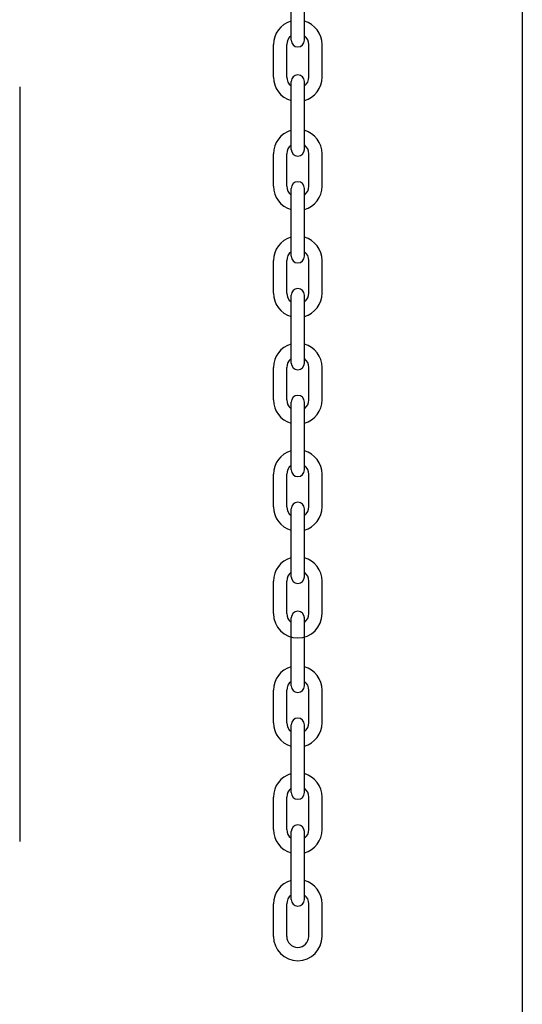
# Model space of a CAD drawing. Header units: inches. Extents: x 170 to 312, y 215 to 248.
# Tile 494 of 529: x 275.016 to 275.394, y 241.95 to 242.691. Entities that reach past the tile are written whole.
import ezdxf

# ---------------------------------------------------------------- set-up
doc = ezdxf.new("R2010")
doc.units = ezdxf.units.IN
doc.header["$LTSCALE"] = 0.25
doc.header["$MEASUREMENT"] = 0
doc.layers.add('MOTOR LH', color=7, linetype='Continuous')

msp = doc.modelspace()

# ---------------------------------------------------------------- linework, layer by layer
at = {"layer": 'MOTOR LH'}
for p, q in [((275.39394, 243.61635), (275.39394, 240.33385)), ((275.22002, 242.67518), (275.22002, 242.72622)), ((275.23003, 242.67518), (275.23003, 242.72622)), ((275.20671, 242.64747), (275.20671, 242.67189)), ((275.21672, 242.64747), (275.21672, 242.67189)), ((275.23333, 242.64747), (275.23333, 242.67189)), ((275.24334, 242.64747), (275.24334, 242.67189)), ((275.01578, 242.64013), (275.01578, 242.07254)), ((275.22002, 242.59313), (275.22002, 242.64417)), ((275.23003, 242.59313), (275.23003, 242.64417)), ((275.20671, 242.56542), (275.20671, 242.58984)), ((275.21672, 242.56542), (275.21672, 242.58984)), ((275.23333, 242.56542), (275.23333, 242.58984)), ((275.24334, 242.56542), (275.24334, 242.58984)), ((275.22002, 242.51279), (275.22002, 242.56383)), ((275.23003, 242.51279), (275.23003, 242.56383)), ((275.20671, 242.48508), (275.20671, 242.5095)), ((275.21672, 242.48508), (275.21672, 242.5095)), ((275.23333, 242.48508), (275.23333, 242.5095)), ((275.24334, 242.48508), (275.24334, 242.5095)), ((275.22002, 242.43246), (275.22002, 242.48349)), ((275.23003, 242.43246), (275.23003, 242.48349)), ((275.20671, 242.40474), (275.20671, 242.42916)), ((275.21672, 242.40474), (275.21672, 242.42916)), ((275.23333, 242.40474), (275.23333, 242.42916)), ((275.24334, 242.40474), (275.24334, 242.42916)), ((275.22002, 242.35212), (275.22002, 242.40315)), ((275.23003, 242.35212), (275.23003, 242.40315)), ((275.20671, 242.3244), (275.20671, 242.34882)), ((275.21672, 242.3244), (275.21672, 242.34882)), ((275.23333, 242.3244), (275.23333, 242.34882)), ((275.24334, 242.3244), (275.24334, 242.34882)), ((275.22002, 242.27178), (275.22002, 242.32281)), ((275.23003, 242.27178), (275.23003, 242.32281)), ((275.20671, 242.24406), (275.20671, 242.26848)), ((275.21672, 242.24406), (275.21672, 242.26848)), ((275.23333, 242.24406), (275.23333, 242.26848)), ((275.24334, 242.24406), (275.24334, 242.26848)), ((275.22002, 242.18973), (275.22002, 242.24076)), ((275.23003, 242.18973), (275.23003, 242.24076)), ((275.20671, 242.16201), (275.20671, 242.18643)), ((275.21672, 242.16201), (275.21672, 242.18643)), ((275.23333, 242.16201), (275.23333, 242.18643)), ((275.24334, 242.16201), (275.24334, 242.18643)), ((275.22002, 242.10939), (275.22002, 242.16042)), ((275.23003, 242.10939), (275.23003, 242.16042)), ((275.20671, 242.08167), (275.20671, 242.10609)), ((275.21672, 242.08167), (275.21672, 242.10609)), ((275.23333, 242.08167), (275.23333, 242.10609)), ((275.24334, 242.08167), (275.24334, 242.10609)), ((275.22002, 242.02905), (275.22002, 242.08009)), ((275.23003, 242.02905), (275.23003, 242.08009)), ((275.20671, 242.00133), (275.20671, 242.02575)), ((275.21672, 242.00133), (275.21672, 242.02575)), ((275.23333, 242.00133), (275.23333, 242.02575)), ((275.24334, 242.00133), (275.24334, 242.02575))]:
    msp.add_line(p, q, dxfattribs=at)
for centre, radius, start, end in [((275.22503, 242.67189), 0.01831, 105.86272, 180), ((275.22503, 242.67189), 0.01831, 0, 74.13728), ((275.22503, 242.67189), 0.0083, 127.08084, 180), ((275.22503, 242.67189), 0.0083, 0, 52.91916), ((275.22503, 242.67518), 0.00501, 180, 0), ((275.22503, 242.64747), 0.01831, 180, 254.13728), ((275.22503, 242.64747), 0.0083, 180, 232.91916), ((275.22503, 242.64417), 0.00501, 0, 180), ((275.22503, 242.64747), 0.01831, 285.86272, 0), ((275.22503, 242.64747), 0.0083, 307.08084, 0), ((275.22503, 242.58984), 0.01831, 105.86272, 180), ((275.22503, 242.58984), 0.01831, 0, 74.13728), ((275.22503, 242.58984), 0.0083, 127.08084, 180), ((275.22503, 242.58984), 0.0083, 0, 52.91916), ((275.22503, 242.59313), 0.00501, 180, 0), ((275.22503, 242.56383), 0.00501, 0, 180), ((275.22503, 242.56542), 0.01831, 180, 254.13728), ((275.22503, 242.56542), 0.0083, 180, 232.91916), ((275.22503, 242.56542), 0.01831, 285.86272, 0), ((275.22503, 242.56542), 0.0083, 307.08084, 0), ((275.22503, 242.5095), 0.01831, 105.86272, 180), ((275.22503, 242.5095), 0.01831, 0, 74.13728), ((275.22503, 242.5095), 0.0083, 127.08084, 180), ((275.22503, 242.5095), 0.0083, 0, 52.91916), ((275.22503, 242.51279), 0.00501, 180, 0), ((275.22503, 242.48508), 0.01831, 180, 254.13728), ((275.22503, 242.48508), 0.0083, 180, 232.91916), ((275.22503, 242.48349), 0.00501, 0, 180), ((275.22503, 242.48508), 0.01831, 285.86272, 0), ((275.22503, 242.48508), 0.0083, 307.08084, 0), ((275.22503, 242.42916), 0.01831, 105.86272, 180), ((275.22503, 242.42916), 0.01831, 0, 74.13728), ((275.22503, 242.42916), 0.0083, 127.08084, 180), ((275.22503, 242.42916), 0.0083, 0, 52.91916), ((275.22503, 242.43246), 0.00501, 180, 0), ((275.22503, 242.40474), 0.01831, 180, 254.13728), ((275.22503, 242.40474), 0.0083, 180, 232.91916), ((275.22503, 242.40315), 0.00501, 0, 180), ((275.22503, 242.40474), 0.01831, 285.86272, 0), ((275.22503, 242.40474), 0.0083, 307.08084, 0), ((275.22503, 242.34882), 0.01831, 105.86272, 180), ((275.22503, 242.34882), 0.01831, 0, 74.13728), ((275.22503, 242.34882), 0.0083, 127.08084, 180), ((275.22503, 242.35212), 0.00501, 180, 0), ((275.22503, 242.34882), 0.0083, 0, 52.91916), ((275.22503, 242.3244), 0.01831, 180, 254.13728), ((275.22503, 242.3244), 0.0083, 180, 232.91916), ((275.22503, 242.32281), 0.00501, 0, 180), ((275.22503, 242.3244), 0.01831, 285.86272, 0), ((275.22503, 242.3244), 0.0083, 307.08084, 0), ((275.22503, 242.26848), 0.01831, 105.86272, 180), ((275.22503, 242.26848), 0.01831, 0, 74.13728), ((275.22503, 242.26848), 0.0083, 127.08084, 180), ((275.22503, 242.27178), 0.00501, 180, 0), ((275.22503, 242.26848), 0.0083, 0, 52.91916), ((275.22503, 242.24406), 0.01831, 180, 0), ((275.22503, 242.24406), 0.0083, 180, 232.91916), ((275.22503, 242.24076), 0.00501, 0, 180), ((275.22503, 242.24406), 0.0083, 307.08084, 0), ((275.22503, 242.18643), 0.01831, 105.86272, 180), ((275.22503, 242.18643), 0.01831, 0, 74.13728), ((275.22503, 242.18643), 0.0083, 127.08084, 180), ((275.22503, 242.18973), 0.00501, 180, 0), ((275.22503, 242.18643), 0.0083, 0, 52.91916), ((275.22503, 242.16201), 0.01831, 180, 254.13728), ((275.22503, 242.16201), 0.0083, 180, 232.91916), ((275.22503, 242.16042), 0.00501, 0, 180), ((275.22503, 242.16201), 0.01831, 285.86272, 0), ((275.22503, 242.16201), 0.0083, 307.08084, 0), ((275.22503, 242.10609), 0.01831, 105.86272, 180), ((275.22503, 242.10609), 0.01831, 0, 74.13728), ((275.22503, 242.10609), 0.0083, 127.08084, 180), ((275.22503, 242.10939), 0.00501, 180, 0), ((275.22503, 242.10609), 0.0083, 0, 52.91916), ((275.22503, 242.08009), 0.00501, 0, 180), ((275.22503, 242.08167), 0.01831, 180, 254.13728), ((275.22503, 242.08167), 0.0083, 180, 232.91916), ((275.22503, 242.08167), 0.01831, 285.86272, 0), ((275.22503, 242.08167), 0.0083, 307.08084, 0), ((275.22503, 242.02575), 0.01831, 105.86272, 180), ((275.22503, 242.02575), 0.01831, 0, 74.13728), ((275.22503, 242.02575), 0.0083, 127.08084, 180), ((275.22503, 242.02905), 0.00501, 180, 0), ((275.22503, 242.02575), 0.0083, 0, 52.91916), ((275.22503, 242.00133), 0.01831, 180, 0), ((275.22503, 242.00133), 0.0083, 180, 0)]:
    msp.add_arc(centre, radius, start, end, dxfattribs=at)

doc.saveas('drawing.dxf')
